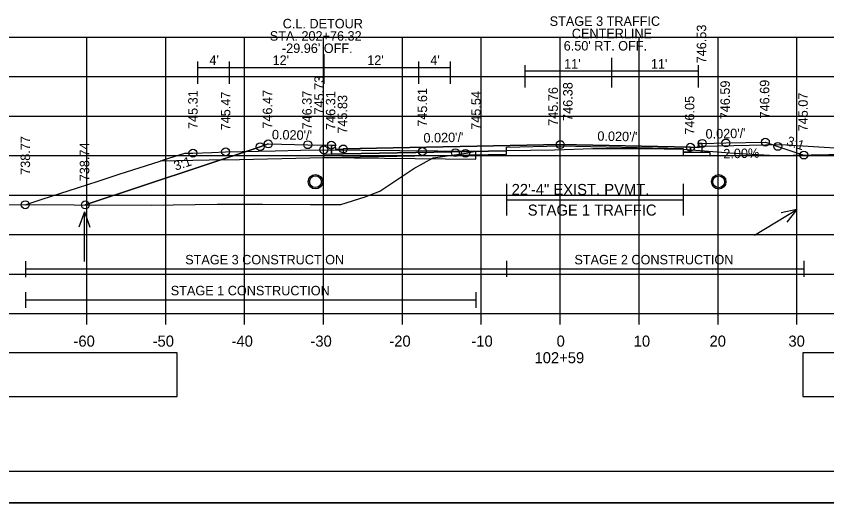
# Model space of a CAD drawing. Extents: x 1202951 to 1376887, y 378065 to 728038.
# Drawn here: x 1376515.7 to 1376618.5, y 378621.2 to 378682.8 of the extents above; entities that cross this region are included whole.
import ezdxf

# ---------------------------------------------------------------- set-up
doc = ezdxf.new("R2010")
doc.units = 0
for name, color, linetype in [('Default', 7, 'Continuous'), ('R_Alt Surface', 7, 'Continuous'), ('R_Axis', 7, 'Continuous'), ('R_Axis Annot', 7, 'Continuous'), ('R_Border', 7, 'Continuous'), ('R_Detour', 7, 'Continuous'), ('R_Detour Annot', 7, 'Continuous'), ('R_Dimension', 7, 'Continuous'), ('R_Drive', 7, 'Continuous'), ('R_Exist Surface', 7, 'Continuous'), ('R_Fin Surface', 7, 'Continuous'), ('R_Grid', 7, 'Continuous'), ('R_MOT', 7, 'Continuous'), ('R_No Plot', 7, 'Continuous'), ('R_Proposed Const Limits', 7, 'Continuous'), ('R_Water', 7, 'Continuous'), ('R_Water Annot', 7, 'Continuous'), ('R_Xsect Elev', 7, 'Continuous'), ('R_Xsect Slope', 7, 'Continuous')]:
    doc.layers.add(name, color=color, linetype=linetype)

msp = doc.modelspace()

# ---------------------------------------------------------------- linework, layer by layer
at = {"layer": 'Default'}
for points in [[(1376555.67, 378666.47), (1376556.16, 378666.47), (1376556.17, 378665.97), (1376557.17, 378665.99), (1376557.17, 378665.36), (1376555.67, 378665.33)], [(1376602.67, 378666.69), (1376602.18, 378666.69), (1376602.17, 378666.19), (1376601.17, 378666.21), (1376601.17, 378665.58), (1376602.67, 378665.55)]]:
    msp.add_lwpolyline(points, close=True, dxfattribs=at)
at = {"layer": 'R_Alt Surface'}
msp.add_lwpolyline([(1376555.67, 378666.47), (1376555.67, 378665.33), (1376557.17, 378665.36), (1376577.88, 378665.77), (1376577.88, 378666.23), (1376584.67, 378666.37), (1376600.24, 378666.06), (1376600.24, 378665.6), (1376601.17, 378665.58), (1376602.67, 378665.55), (1376602.67, 378666.69)], dxfattribs=at)
for points in [[(1376557.17, 378665.99), (1376557.17, 378665.36), (1376577.88, 378665.77), (1376577.88, 378666.23), (1376584.67, 378666.37), (1376600.24, 378666.06), (1376600.24, 378665.6), (1376601.17, 378665.58), (1376601.17, 378666.21), (1376601.17, 378666.21), (1376584.67, 378666.54), (1376557.17, 378665.99)], [(1376557.17, 378665.36), (1376555.67, 378665.33), (1376554.67, 378665.31), (1376554.67, 378664.89), (1376577.88, 378665.35), (1376577.88, 378665.77)], [(1376603.67, 378665.53), (1376602.67, 378665.55), (1376601.17, 378665.58), (1376600.24, 378665.6), (1376600.24, 378665.18), (1376603.67, 378665.11)], [(1376434.67, 378634.63), (1376536.14, 378634.63), (1376536.14, 378640.15), (1376434.67, 378640.15)], [(1376615.43, 378634.63), (1376726.14, 378634.63), (1376726.14, 378640.15), (1376615.43, 378640.15)]]:
    msp.add_lwpolyline(points, close=True, dxfattribs=at)
at = {"layer": 'R_Axis'}
for p, q in [((1376434.67, 378645.15), (1376734.67, 378645.15)), ((1376524.67, 378643.75), (1376524.67, 378645.15)), ((1376534.67, 378643.75), (1376534.67, 378645.15)), ((1376544.67, 378643.75), (1376544.67, 378645.15)), ((1376554.67, 378643.75), (1376554.67, 378645.15)), ((1376564.67, 378643.75), (1376564.67, 378645.15)), ((1376574.67, 378643.75), (1376574.67, 378645.15)), ((1376584.67, 378643.75), (1376584.67, 378645.15)), ((1376594.67, 378643.75), (1376594.67, 378645.15)), ((1376604.67, 378643.75), (1376604.67, 378645.15)), ((1376614.67, 378643.75), (1376614.67, 378645.15))]:
    msp.add_line(p, q, dxfattribs=at)
at = {"layer": 'R_Border'}
msp.add_line((1376742.85, 378625.15), (1376426.67, 378625.15), dxfattribs=at)
at = {"layer": 'R_Detour'}
for p, q in [((1376554.71, 378677.99), (1376554.71, 378674.24)), ((1376538.71, 378677.08), (1376538.71, 378674.24)), ((1376538.71, 378676.33), (1376542.71, 378676.33)), ((1376542.71, 378677.08), (1376542.71, 378674.24)), ((1376542.71, 378676.33), (1376554.71, 378676.33)), ((1376554.71, 378677.08), (1376554.71, 378674.24)), ((1376554.71, 378676.33), (1376566.71, 378676.33)), ((1376566.71, 378677.08), (1376566.71, 378674.24)), ((1376566.71, 378676.33), (1376570.71, 378676.33)), ((1376570.71, 378677.08), (1376570.71, 378674.24)), ((1376554.71, 378665.89), (1376573.99, 378665.7))]:
    msp.add_line(p, q, dxfattribs=at)
for points in [[(1376516.87, 378658.92), (1376518.01, 378659.29), (1376519.01, 378659.62), (1376523.5, 378661.07), (1376526.09, 378661.91), (1376528.79, 378662.78), (1376533.97, 378664.46), (1376534.41, 378664.6), (1376537.08, 378665.46), (1376537.87, 378665.46), (1376538.12, 378665.46), (1376540.52, 378665.56), (1376542.26, 378665.63), (1376548.53, 378665.76), (1376551.78, 378665.83), (1376554.71, 378665.89)], [(1376554.7, 378664.89), (1376573.98, 378664.7), (1376573.99, 378665.7)], [(1376542.26, 378664.63), (1376533.97, 378664.46)], [(1376542.26, 378664.63), (1376554.71, 378664.89)]]:
    msp.add_lwpolyline(points, dxfattribs=at)
at = {"layer": 'R_Dimension'}
for points in [[(1376516.88, 378651.77), (1376516.88, 378649.77)], [(1376577.88, 378651.8), (1376577.88, 378649.8)], [(1376615.54, 378651.8), (1376615.54, 378649.8)], [(1376516.88, 378650.8), (1376577.88, 378650.8)], [(1376577.88, 378650.8), (1376615.54, 378650.8)], [(1376516.88, 378647.87), (1376516.88, 378645.87)], [(1376573.99, 378647.87), (1376573.99, 378645.87)], [(1376516.88, 378646.87), (1376573.99, 378646.87)]]:
    msp.add_lwpolyline(points, dxfattribs=at)
at = {"layer": 'R_Drive'}
for p, q in [((1376602.17, 378666.19), (1376602.67, 378666.35)), ((1376602.67, 378666.35), (1376612.67, 378666.55)), ((1376612.67, 378666.55), (1376631.56, 378665.41))]:
    msp.add_line(p, q, dxfattribs=at)
at = {"layer": 'R_Exist Surface'}
msp.add_lwpolyline([(1376510.56, 378658.95), (1376523.06, 378658.9), (1376532.81, 378658.88), (1376541.2, 378659), (1376546.95, 378658.98), (1376553.02, 378658.94), (1376556.85, 378658.96), (1376559.96, 378659.93), (1376561.82, 378660.65), (1376566.13, 378663.51), (1376568.56, 378664.85), (1376572.76, 378665.46), (1376573.99, 378665.7), (1376575.46, 378665.71), (1376577.88, 378665.79), (1376583.93, 378665.89), (1376588.79, 378666.05), (1376588.84, 378666.06), (1376595.43, 378666.04), (1376600.24, 378665.95), (1376606.73, 378665.44), (1376611.95, 378665.16), (1376620.93, 378665.32)], dxfattribs=at)
for centre in [(1376553.65, 378661.84), (1376604.76, 378661.83)]:
    msp.add_circle(centre, 0.917, dxfattribs=at)
at = {"layer": 'R_Fin Surface'}
for p, q in [((1376577.88, 378661.56), (1376577.88, 378657.56)), ((1376600.24, 378661.56), (1376600.24, 378657.56)), ((1376577.88, 378659.56), (1376600.24, 378659.56))]:
    msp.add_line(p, q, dxfattribs=at)
for points in [[(1376524.48, 378658.9), (1376546.64, 378666.28), (1376547.67, 378666.63), (1376552.67, 378666.53), (1376555.67, 378666.47), (1376556.16, 378666.47), (1376556.17, 378665.97), (1376557.17, 378665.99), (1376584.67, 378666.54), (1376601.17, 378666.21), (1376602.17, 378666.19), (1376602.18, 378666.69), (1376602.67, 378666.69), (1376605.67, 378666.75), (1376610.67, 378666.85), (1376612.25, 378666.32), (1376615.54, 378665.22)], [(1376547.67, 378666.63), (1376552.67, 378666.53), (1376555.67, 378666.47), (1376556.16, 378666.47), (1376556.17, 378665.97), (1376557.17, 378665.99), (1376557.17, 378665.99), (1376584.67, 378666.54), (1376601.17, 378666.21), (1376601.17, 378666.21), (1376602.17, 378666.19), (1376602.18, 378666.69), (1376602.67, 378666.69), (1376605.67, 378666.75), (1376610.67, 378666.85)]]:
    msp.add_lwpolyline(points, dxfattribs=at)
at = {"layer": 'R_Grid'}
for p, q in [((1376434.67, 378680.15), (1376734.67, 378680.15)), ((1376524.67, 378645.15), (1376524.67, 378680.15)), ((1376534.67, 378645.15), (1376534.67, 378680.15)), ((1376544.67, 378645.15), (1376544.67, 378680.15)), ((1376554.67, 378645.15), (1376554.67, 378680.15)), ((1376564.67, 378645.15), (1376564.67, 378680.15)), ((1376574.67, 378645.15), (1376574.67, 378680.15)), ((1376584.67, 378645.15), (1376584.67, 378680.15)), ((1376594.67, 378645.15), (1376594.67, 378680.15)), ((1376604.67, 378645.15), (1376604.67, 378680.15)), ((1376614.67, 378645.15), (1376614.67, 378680.15)), ((1376434.67, 378675.15), (1376734.67, 378675.15)), ((1376434.67, 378670.15), (1376734.67, 378670.15)), ((1376434.67, 378665.15), (1376734.67, 378665.15)), ((1376434.67, 378660.15), (1376734.67, 378660.15)), ((1376434.67, 378655.15), (1376734.67, 378655.15)), ((1376434.67, 378650.15), (1376734.67, 378650.15)), ((1376434.67, 378645.15), (1376734.67, 378645.15))]:
    msp.add_line(p, q, dxfattribs=at)
at = {"layer": 'R_MOT'}
for p, q in [((1376591.17, 378677.53), (1376591.17, 378673.77)), ((1376580.17, 378676.62), (1376580.17, 378673.77)), ((1376602.17, 378676.62), (1376602.17, 378673.77)), ((1376580.17, 378675.87), (1376591.17, 378675.87)), ((1376591.17, 378675.87), (1376602.17, 378675.87))]:
    msp.add_line(p, q, dxfattribs=at)
at = {"layer": 'R_No Plot'}
msp.add_line((1376414.27, 378621.18), (1376747.6, 378621.18), dxfattribs=at)
for points in [[(1376414.26, 378834.51), (1376747.6, 378834.51), (1376747.6, 378621.17), (1376414.26, 378621.17)], [(1376660.59, 378830.61), (1376680.21, 378830.61), (1376680.21, 378820.73), (1376696.32, 378820.73), (1376719.52, 378820.73), (1376719.64, 378792.58), (1376742.85, 378792.58), (1376742.85, 378625.15), (1376426.67, 378625.15), (1376426.67, 378830.61)]]:
    msp.add_lwpolyline(points, close=True, dxfattribs=at)
for centre in [(1376547.67, 378666.63), (1376547.67, 378666.63), (1376552.67, 378666.53), (1376552.67, 378666.53), (1376584.67, 378666.54), (1376584.67, 378666.54), (1376602.67, 378666.69), (1376602.67, 378666.69), (1376605.67, 378666.75), (1376605.67, 378666.75), (1376610.67, 378666.85), (1376610.67, 378666.85), (1376538.12, 378665.46), (1376542.26, 378665.63), (1376546.64, 378666.28), (1376554.71, 378665.89), (1376555.67, 378666.47), (1376555.67, 378666.47), (1376557.17, 378665.99), (1376557.17, 378665.99), (1376567.2, 378665.67), (1376571.38, 378665.52), (1376601.17, 378666.21), (1376601.17, 378666.21), (1376612.25, 378666.32), (1376572.66, 378665.44), (1376572.66, 378665.44), (1376572.66, 378665.44), (1376615.54, 378665.22), (1376615.54, 378665.22), (1376516.87, 378658.92), (1376524.48, 378658.9), (1376524.48, 378658.9)]:
    msp.add_circle(centre, 0.5, dxfattribs=at)
at = {"layer": 'R_Proposed Const Limits'}
for points in [[(1376547.67, 378666.63), (1376546.64, 378666.28), (1376546.64, 378666.28), (1376524.48, 378658.9)], [(1376610.67, 378666.85), (1376612.25, 378666.32), (1376612.25, 378666.32), (1376615.54, 378665.22)]]:
    msp.add_lwpolyline(points, dxfattribs=at)
at = {"layer": 'R_Water'}
for centre in [(1376553.65, 378661.84), (1376604.76, 378661.83)]:
    msp.add_circle(centre, 0.75, dxfattribs=at)
at = {"layer": 'R_Water Annot'}
for p, q in [((1376524.36, 378658.02), (1376523.66, 378656.1)), ((1376524.36, 378651.73), (1376524.36, 378658.02)), ((1376524.36, 378658.02), (1376525.06, 378656.1)), ((1376609.31, 378655.05), (1376614.67, 378658.33)), ((1376614.67, 378658.33), (1376612.67, 378657.92)), ((1376614.67, 378658.33), (1376613.4, 378656.73))]:
    msp.add_line(p, q, dxfattribs=at)
at = {"layer": 'R_Xsect Elev'}
msp.add_line((1376584.67, 378665.92), (1376584.67, 378675.45), dxfattribs=at)

# ---------------------------------------------------------------- texts
at = {"layer": 'R_Axis Annot'}
for s, p in [('22\'-4" EXIST. PVMT.', (1376578.51, 378660.16)), ('STAGE 1 TRAFFIC', (1376580.55, 378657.55)), ('-60', (1376522.98, 378640.95)), ('-50', (1376533.01, 378640.95)), ('-40', (1376543.01, 378640.95)), ('-30', (1376553.01, 378640.95)), ('-20', (1376563.01, 378640.95)), ('-10', (1376573.41, 378640.95)), ('0', (1376584.21, 378640.95)), ('10', (1376593.98, 378640.95)), ('20', (1376603.59, 378640.95)), ('30', (1376613.59, 378640.95)), ('102+59', (1376581.41, 378638.85))]:
    msp.add_text(s, height=1.4, dxfattribs=at).set_placement(p)
at = {"layer": 'R_Detour'}
for s, p in [('C.L. DETOUR', (1376549.5, 378681.27)), ('STA. 202+76.32', (1376547.86, 378679.71)), ("-29.96' OFF.", (1376549.4, 378678.15)), ("4'", (1376540.21, 378676.64)), ("12'", (1376548.21, 378676.64)), ("12'", (1376560.21, 378676.64)), ("4'", (1376568.21, 378676.64))]:
    msp.add_text(s, height=1.2, dxfattribs=at).set_placement(p)
at = {"layer": 'R_Detour Annot'}
for s, p in [('745.73', (1376554.71, 378670.35)), ('745.31', (1376538.72, 378668.52)), ('745.47', (1376542.86, 378668.35)), ('745.61', (1376567.8, 378668.8)), ('745.54', (1376574.59, 378668.42)), ('738.74', (1376524.98, 378661.9))]:
    msp.add_text(s, height=1.2, rotation=90, dxfattribs=at).set_placement(p)
at = {"layer": 'R_Dimension'}
for s, p in [('STAGE 3 CONSTRUCTION', (1376537.14, 378651.37)), ('STAGE 2 CONSTRUCTION', (1376586.47, 378651.37)), ('STAGE 1 CONSTRUCTION', (1376535.31, 378647.45))]:
    msp.add_text(s, height=1.2, dxfattribs=at).set_placement(p)
at = {"layer": 'R_MOT'}
for s, p in [('STAGE 3 TRAFFIC ', (1376583.33, 378681.58)), ('CENTERLINE', (1376586.14, 378680.02)), ("6.50' RT. OFF.", (1376585.11, 378678.46)), ("11'", (1376585.16, 378676.17)), ("11'", (1376596.16, 378676.17))]:
    msp.add_text(s, height=1.2, dxfattribs=at).set_placement(p)
at = {"layer": 'R_Xsect Elev'}
for s, rotation, p in [('746.53', 90, (1376603.17, 378676.83)), ('746.38', 90, (1376586.23, 378669.54)), ('746.59', 90, (1376606.17, 378669.75)), ('746.59', 90, (1376606.17, 378669.75)), ('746.69', 90, (1376611.17, 378669.85)), ('746.69', 90, (1376611.17, 378669.85)), ('746.47', 90, (1376548.17, 378668.56)), ('746.47', 90, (1376548.17, 378668.56)), ('746.37', 90, (1376553.17, 378668.46)), ('746.37', 90, (1376553.17, 378668.46)), ('746.31', 90, (1376556.17, 378668.4)), ('746.31', 90, (1376556.17, 378668.4)), ('745.76', 90, (1376584.37, 378668.92)), ('745.83', 90, (1376557.67, 378667.92)), ('746.05', 90, (1376601.67, 378667.8)), ('745.07', 90, (1376616.04, 378668.22)), ('745.07', 90, (1376616.04, 378668.22)), ('738.77', 90, (1376517.48, 378662.71)), ('738.74', 90, (1376524.98, 378661.9)), ('2.00%', 1.1458, (1376605.35, 378664.79))]:
    msp.add_text(s, height=1.2, rotation=rotation, dxfattribs=at).set_placement(p)
at = {"layer": 'R_Xsect Slope'}
for s, rotation, p in [("0.020'/'", 358.8542, (1376548.12, 378667.22)), ("0.020'/'", 1.1458, (1376567.35, 378666.79)), ("0.020'/'", 358.8542, (1376589.37, 378667.04)), ("0.020'/'", 1.1458, (1376603.1, 378667.29)), ('3:1', 341.5651, (1376613.26, 378666.51)), ('3:1', 18.4349, (1376535.92, 378663.23))]:
    msp.add_text(s, height=1.2, rotation=rotation, dxfattribs=at).set_placement(p)

doc.saveas('drawing.dxf')
